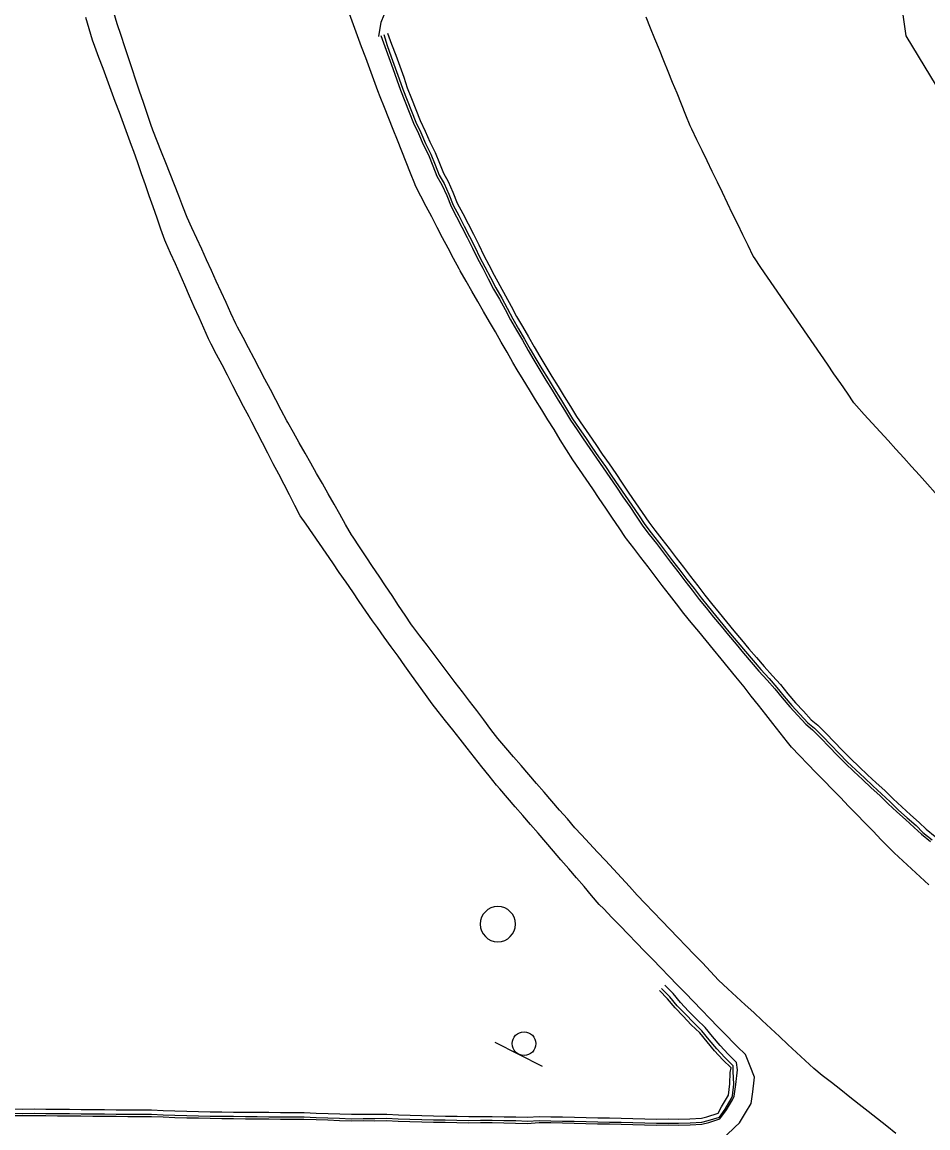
# Model space of a CAD drawing. Extents: x 1901471 to 1963503, y 756461 to 799997.
# Drawn here: x 1940418.4 to 1940495.5, y 780560 to 780654.2 of the extents above; entities that cross this region are included whole.
import ezdxf

# ---------------------------------------------------------------- set-up
doc = ezdxf.new("R2010")
doc.units = 0
for name, color, linetype in [('Default', 7, 'Continuous'), ('RD_EX_Bldg', 7, 'Continuous'), ('RD_EX_BldgApp', 7, 'Continuous'), ('RD_EX_Conc', 7, 'Continuous'), ('RD_EX_DR_ErosCtrl', 7, 'Continuous'), ('RD_EX_H2O', 7, 'Continuous'), ('RD_EX_Misc', 7, 'Continuous'), ('RD_EX_Road', 7, 'Continuous'), ('RD_EX_VEG', 7, 'Continuous')]:
    doc.layers.add(name, color=color, linetype=linetype)

# ---------------------------------------------------------------- blocks, each defined once
blk = doc.blocks.new('POST')
at = {"layer": 'Default'}
for start, end in [(90, 270), (270, 90)]:
    blk.add_arc((0, 0), 0.127, start, end, dxfattribs=at)
blk = doc.blocks.new('SIGN')
at = {"layer": 'RD_EX_BldgApp'}
blk.add_line((-4.52, -2.02), (4.48, -2.02), dxfattribs=at)
blk.add_circle((0, 0), 2, dxfattribs=at)

msp = doc.modelspace()

# ---------------------------------------------------------------- linework, layer by layer
at = {"layer": 'RD_EX_Conc'}
for points in [[(1940448.9, 780653.04), (1940449.24, 780652.1), (1940449.59, 780651.16), (1940449.93, 780650.22), (1940450.28, 780649.28), (1940450.59, 780648.38), (1940450.95, 780647.45), (1940451.32, 780646.52), (1940451.69, 780645.59), (1940452.12, 780644.69), (1940452.51, 780643.77), (1940452.96, 780642.87), (1940453.33, 780641.94), (1940453.68, 780641.07), (1940454.1, 780640.33), (1940454.52, 780639.42), (1940454.89, 780638.49), (1940455.36, 780637.6), (1940455.81, 780636.71), (1940456.27, 780635.83), (1940456.72, 780634.94), (1940457.15, 780634.04), (1940457.59, 780633.22), (1940458.06, 780632.33), (1940458.51, 780631.44), (1940459.01, 780630.58), (1940459.49, 780629.7), (1940459.96, 780628.82), (1940460.46, 780627.95), (1940460.96, 780627.09), (1940461.45, 780626.22), (1940461.93, 780625.39), (1940462.45, 780624.54), (1940462.97, 780623.68), (1940463.49, 780622.83), (1940464.02, 780621.98), (1940464.54, 780621.13), (1940465.06, 780620.28), (1940465.63, 780619.45), (1940466.15, 780618.69), (1940466.71, 780617.86), (1940467.27, 780617.04), (1940467.85, 780616.22), (1940468.41, 780615.39), (1940468.97, 780614.56), (1940469.53, 780613.74), (1940470.1, 780612.92), (1940470.66, 780612.09), (1940471.22, 780611.26), (1940471.76, 780610.55), (1940472.38, 780609.76), (1940472.99, 780608.97), (1940473.59, 780608.18), (1940474.2, 780607.39), (1940474.81, 780606.59), (1940475.42, 780605.8), (1940476.03, 780605.01), (1940476.62, 780604.28), (1940477.24, 780603.5), (1940477.88, 780602.73), (1940478.51, 780601.96), (1940479.16, 780601.19), (1940479.79, 780600.42), (1940480.45, 780599.67), (1940481.1, 780598.91), (1940481.1, 780598.91), (1940481.8, 780598.13), (1940482.46, 780597.39), (1940483.1, 780596.62), (1940483.73, 780595.85), (1940484.42, 780595.11), (1940485.1, 780594.38), (1940485.68, 780593.89), (1940486.39, 780593.18), (1940487.09, 780592.46), (1940487.78, 780591.75), (1940488.48, 780591.03), (1940489.2, 780590.34), (1940489.94, 780589.66), (1940490.66, 780588.97), (1940491.4, 780588.3), (1940492.12, 780587.61), (1940492.84, 780586.92), (1940493.59, 780586.25), (1940494.34, 780585.59), (1940494.94, 780585.01), (1940495.71, 780584.38)], [(1940449.15, 780653.13), (1940449.45, 780652.18), (1940449.8, 780651.24), (1940450.13, 780650.3), (1940450.48, 780649.36), (1940450.78, 780648.46), (1940451.15, 780647.53), (1940451.52, 780646.6), (1940451.89, 780645.67), (1940452.32, 780644.77), (1940452.71, 780643.85), (1940453.16, 780642.95), (1940453.53, 780642.02), (1940453.87, 780641.16), (1940454.29, 780640.43), (1940454.71, 780639.52), (1940455.08, 780638.59), (1940455.54, 780637.7), (1940456, 780636.81), (1940456.46, 780635.93), (1940456.91, 780635.04), (1940457.34, 780634.13), (1940457.77, 780633.33), (1940458.24, 780632.44), (1940458.69, 780631.55), (1940459.2, 780630.68), (1940459.67, 780629.81), (1940460.14, 780628.92), (1940460.64, 780628.06), (1940461.14, 780627.19), (1940461.63, 780626.32), (1940462.11, 780625.5), (1940462.63, 780624.65), (1940463.15, 780623.79), (1940463.67, 780622.94), (1940464.2, 780622.09), (1940464.72, 780621.24), (1940465.24, 780620.39), (1940465.81, 780619.56), (1940466.33, 780618.81), (1940466.89, 780617.98), (1940467.45, 780617.15), (1940468.03, 780616.34), (1940468.59, 780615.51), (1940469.15, 780614.68), (1940469.71, 780613.86), (1940470.28, 780613.04), (1940470.84, 780612.21), (1940471.39, 780611.38), (1940471.93, 780610.68), (1940472.55, 780609.89), (1940473.15, 780609.1), (1940473.76, 780608.31), (1940474.37, 780607.51), (1940474.98, 780606.72), (1940475.59, 780605.93), (1940476.19, 780605.14), (1940476.78, 780604.41), (1940477.41, 780603.64), (1940478.04, 780602.86), (1940478.68, 780602.09), (1940479.32, 780601.33), (1940479.96, 780600.56), (1940480.61, 780599.8), (1940481.26, 780599.05), (1940481.26, 780599.05), (1940481.97, 780598.26), (1940482.63, 780597.52), (1940483.27, 780596.75), (1940483.9, 780595.98), (1940484.59, 780595.24), (1940485.26, 780594.51), (1940485.84, 780594.03), (1940486.54, 780593.33), (1940487.24, 780592.61), (1940487.93, 780591.89), (1940488.63, 780591.18), (1940489.36, 780590.49), (1940490.09, 780589.81), (1940490.81, 780589.12), (1940491.55, 780588.45), (1940492.27, 780587.76), (1940493, 780587.07), (1940493.74, 780586.4), (1940494.49, 780585.74), (1940495.08, 780585.17), (1940495.85, 780584.53)], [(1940449.48, 780653.25), (1940449.82, 780652.31), (1940450.17, 780651.38), (1940450.52, 780650.44), (1940450.86, 780649.5), (1940451.14, 780648.6), (1940451.51, 780647.67), (1940451.88, 780646.74), (1940452.25, 780645.81), (1940452.68, 780644.91), (1940453.07, 780643.99), (1940453.52, 780643.09), (1940453.89, 780642.17), (1940454.23, 780641.31), (1940454.63, 780640.61), (1940455.05, 780639.7), (1940455.42, 780638.77), (1940455.89, 780637.88), (1940456.34, 780636.99), (1940456.8, 780636.11), (1940457.25, 780635.22), (1940457.68, 780634.31), (1940458.11, 780633.52), (1940458.57, 780632.63), (1940459.03, 780631.74), (1940459.53, 780630.88), (1940460.01, 780630), (1940460.47, 780629.12), (1940460.97, 780628.25), (1940461.47, 780627.39), (1940461.96, 780626.52), (1940462.44, 780625.7), (1940462.96, 780624.85), (1940463.48, 780624), (1940464, 780623.15), (1940464.53, 780622.29), (1940465.05, 780621.44), (1940465.57, 780620.59), (1940466.14, 780619.76), (1940466.65, 780619.02), (1940467.21, 780618.2), (1940467.77, 780617.37), (1940468.35, 780616.56), (1940468.91, 780615.73), (1940469.47, 780614.9), (1940470.03, 780614.07), (1940470.6, 780613.25), (1940471.16, 780612.42), (1940471.72, 780611.6), (1940472.23, 780610.91), (1940472.85, 780610.13), (1940473.46, 780609.34), (1940474.07, 780608.54), (1940474.68, 780607.75), (1940475.28, 780606.96), (1940475.89, 780606.16), (1940476.5, 780605.37), (1940477.08, 780604.66), (1940477.71, 780603.88), (1940478.34, 780603.11), (1940478.98, 780602.34), (1940479.62, 780601.57), (1940480.25, 780600.8), (1940480.91, 780600.05), (1940481.56, 780599.29), (1940481.56, 780599.29), (1940482.27, 780598.5), (1940482.94, 780597.76), (1940483.57, 780596.98), (1940484.21, 780596.21), (1940484.89, 780595.48), (1940485.57, 780594.74), (1940486.11, 780594.3), (1940486.82, 780593.6), (1940487.52, 780592.88), (1940488.21, 780592.16), (1940488.91, 780591.45), (1940489.63, 780590.76), (1940490.36, 780590.08), (1940491.09, 780589.39), (1940491.83, 780588.72), (1940492.55, 780588.03), (1940493.27, 780587.34), (1940494.01, 780586.67), (1940494.76, 780586), (1940495.34, 780585.45), (1940496.11, 780584.82)], [(1940417.37, 780561.05), (1940418.37, 780561.04), (1940418.37, 780561.04), (1940419.37, 780561.05), (1940420.37, 780561.04), (1940421.37, 780561.03), (1940422.37, 780561.02), (1940423.37, 780561.01), (1940424.37, 780561), (1940425.37, 780560.99), (1940426.37, 780560.98), (1940427.37, 780560.97), (1940428.37, 780560.97), (1940429.37, 780560.96), (1940430.37, 780560.93), (1940431.37, 780560.88), (1940432.37, 780560.86), (1940433.37, 780560.84), (1940434.37, 780560.81), (1940435.37, 780560.8), (1940436.37, 780560.79), (1940437.37, 780560.78), (1940438.37, 780560.77), (1940439.37, 780560.76), (1940440.37, 780560.75), (1940441.37, 780560.75), (1940442.36, 780560.74), (1940443.39, 780560.7), (1940444.39, 780560.67), (1940445.39, 780560.62), (1940446.39, 780560.59), (1940447.39, 780560.61), (1940448.39, 780560.6), (1940449.39, 780560.62), (1940450.39, 780560.58), (1940451.39, 780560.55), (1940452.39, 780560.52), (1940453.39, 780560.49), (1940454.39, 780560.47), (1940455.39, 780560.46), (1940455.39, 780560.46), (1940456.39, 780560.43), (1940457.39, 780560.44), (1940458.39, 780560.45), (1940459.38, 780560.42), (1940460.38, 780560.41), (1940461.38, 780560.38), (1940462.38, 780560.46), (1940463.38, 780560.44), (1940464.37, 780560.42), (1940465.37, 780560.4), (1940466.37, 780560.37), (1940467.37, 780560.35), (1940468.37, 780560.33), (1940469.37, 780560.31), (1940470.37, 780560.28), (1940471.37, 780560.26), (1940472.37, 780560.24), (1940473.37, 780560.25), (1940474.25, 780560.23), (1940475.25, 780560.26), (1940476.25, 780560.31), (1940476.84, 780560.46), (1940477.79, 780560.77), (1940478.35, 780561.52), (1940478.87, 780562.38), (1940479.01, 780562.71), (1940479.14, 780563.69), (1940479.27, 780564.94), (1940479.19, 780565.56), (1940478.48, 780566.27), (1940477.8, 780567.01), (1940477.16, 780567.78), (1940476.53, 780568.54), (1940475.82, 780569.23), (1940475.12, 780569.95), (1940474.43, 780570.67), (1940473.79, 780571.43), (1940473.09, 780572.15)], [(1940417.38, 780561.24), (1940418.38, 780561.23), (1940418.38, 780561.23), (1940419.38, 780561.24), (1940420.38, 780561.23), (1940421.38, 780561.22), (1940422.38, 780561.21), (1940423.38, 780561.2), (1940424.37, 780561.19), (1940425.37, 780561.18), (1940426.37, 780561.17), (1940427.37, 780561.16), (1940428.37, 780561.16), (1940429.37, 780561.15), (1940430.37, 780561.12), (1940431.37, 780561.07), (1940432.37, 780561.05), (1940433.37, 780561.03), (1940434.37, 780561), (1940435.37, 780560.99), (1940436.37, 780560.98), (1940437.37, 780560.97), (1940438.37, 780560.96), (1940439.37, 780560.95), (1940440.37, 780560.94), (1940441.37, 780560.94), (1940442.37, 780560.93), (1940443.4, 780560.89), (1940444.4, 780560.86), (1940445.39, 780560.81), (1940446.39, 780560.78), (1940447.39, 780560.8), (1940448.39, 780560.79), (1940449.4, 780560.82), (1940450.39, 780560.78), (1940451.39, 780560.75), (1940452.39, 780560.72), (1940453.39, 780560.69), (1940454.39, 780560.67), (1940455.39, 780560.66), (1940455.39, 780560.66), (1940456.39, 780560.63), (1940457.39, 780560.64), (1940458.39, 780560.65), (1940459.39, 780560.62), (1940460.39, 780560.61), (1940461.39, 780560.58), (1940462.38, 780560.62), (1940463.38, 780560.6), (1940464.38, 780560.58), (1940465.38, 780560.56), (1940466.38, 780560.53), (1940467.38, 780560.51), (1940468.38, 780560.49), (1940469.38, 780560.47), (1940470.38, 780560.44), (1940471.38, 780560.42), (1940472.37, 780560.4), (1940473.37, 780560.41), (1940474.25, 780560.39), (1940475.25, 780560.42), (1940476.24, 780560.47), (1940476.79, 780560.61), (1940477.74, 780560.92), (1940478.22, 780561.6), (1940478.73, 780562.46), (1940478.85, 780562.73), (1940478.98, 780563.71), (1940478.9, 780564.79), (1940478.9, 780565.28), (1940478.2, 780565.98), (1940477.51, 780566.74), (1940476.87, 780567.5), (1940476.24, 780568.26), (1940475.54, 780568.96), (1940474.84, 780569.68), (1940474.15, 780570.39), (1940473.51, 780571.16), (1940472.81, 780571.88)], [(1940417.38, 780561.61), (1940418.38, 780561.6), (1940418.38, 780561.6), (1940419.38, 780561.61), (1940420.38, 780561.6), (1940421.38, 780561.59), (1940422.38, 780561.58), (1940423.38, 780561.57), (1940424.37, 780561.56), (1940425.37, 780561.55), (1940426.37, 780561.54), (1940427.37, 780561.53), (1940428.37, 780561.53), (1940429.37, 780561.52), (1940430.37, 780561.49), (1940431.37, 780561.44), (1940432.37, 780561.42), (1940433.37, 780561.4), (1940434.37, 780561.37), (1940435.37, 780561.36), (1940436.37, 780561.34), (1940437.37, 780561.34), (1940438.37, 780561.33), (1940439.37, 780561.32), (1940440.37, 780561.31), (1940441.37, 780561.31), (1940442.37, 780561.3), (1940443.41, 780561.26), (1940444.41, 780561.23), (1940445.41, 780561.18), (1940446.4, 780561.15), (1940447.41, 780561.17), (1940448.41, 780561.16), (1940449.41, 780561.15), (1940450.4, 780561.11), (1940451.4, 780561.08), (1940452.4, 780561.05), (1940453.4, 780561.02), (1940454.4, 780561), (1940455.4, 780560.99), (1940455.4, 780560.99), (1940456.4, 780560.96), (1940457.4, 780560.97), (1940458.4, 780560.97), (1940459.4, 780560.95), (1940460.4, 780560.94), (1940461.4, 780560.91), (1940462.39, 780560.97), (1940463.39, 780560.95), (1940464.39, 780560.93), (1940465.39, 780560.91), (1940466.39, 780560.88), (1940467.38, 780560.86), (1940468.38, 780560.84), (1940469.38, 780560.82), (1940470.38, 780560.79), (1940471.38, 780560.77), (1940472.38, 780560.75), (1940473.38, 780560.76), (1940474.23, 780560.74), (1940475.23, 780560.77), (1940476.22, 780560.82), (1940476.68, 780560.95), (1940477.63, 780561.25), (1940477.92, 780561.79), (1940478.43, 780562.64), (1940478.51, 780562.77), (1940478.63, 780563.75), (1940478.66, 780564.7), (1940478.73, 780565.1), (1940478.02, 780565.8), (1940477.33, 780566.56), (1940476.69, 780567.33), (1940476.06, 780568.09), (1940475.35, 780568.78), (1940474.66, 780569.5), (1940473.96, 780570.21), (1940473.32, 780570.98), (1940472.63, 780571.7)]]:
    msp.add_lwpolyline(points, dxfattribs=at)
at = {"layer": 'RD_EX_DR_ErosCtrl'}
msp.add_lwpolyline([(1940446.92, 780658.42), (1940447.64, 780657.86), (1940448.34, 780657.63), (1940449.05, 780657.76), (1940449.77, 780658.45), (1940450.14, 780658.79), (1940450.56, 780657.88), (1940450.93, 780657.11), (1940450.24, 780656.39), (1940449.73, 780655.87), (1940449.28, 780654.98), (1940449.17, 780654.77), (1940448.91, 780654.15), (1940448.75, 780653.16), (1940448.72, 780652.96)], dxfattribs=at)
at = {"layer": 'RD_EX_H2O'}
msp.add_lwpolyline([(1940496.12, 780614.1), (1940495.45, 780614.84), (1940494.78, 780615.59), (1940494.11, 780616.33), (1940493.44, 780617.07), (1940492.77, 780617.81), (1940492.1, 780618.55), (1940491.43, 780619.29), (1940490.75, 780620.03), (1940490.08, 780620.77), (1940489.41, 780621.51), (1940489.2, 780621.75), (1940488.64, 780622.57), (1940488.07, 780623.4), (1940487.5, 780624.22), (1940486.94, 780625.04), (1940486.37, 780625.87), (1940485.81, 780626.69), (1940485.24, 780627.52), (1940484.68, 780628.34), (1940484.11, 780629.17), (1940483.55, 780629.99), (1940482.98, 780630.81), (1940482.41, 780631.64), (1940481.85, 780632.46), (1940481.28, 780633.29), (1940480.72, 780634.11), (1940480.61, 780634.26), (1940480.18, 780635.16), (1940479.74, 780636.06), (1940479.31, 780636.96), (1940478.87, 780637.86), (1940478.44, 780638.76), (1940478, 780639.66), (1940477.57, 780640.56), (1940477.13, 780641.46), (1940476.7, 780642.36), (1940476.26, 780643.26), (1940475.83, 780644.16), (1940475.39, 780645.06), (1940475.26, 780645.34), (1940474.88, 780646.27), (1940474.51, 780647.19), (1940474.13, 780648.12), (1940473.75, 780649.05), (1940473.38, 780649.97), (1940473, 780650.9), (1940472.63, 780651.83), (1940472.25, 780652.75), (1940471.88, 780653.68), (1940471.5, 780654.6)], dxfattribs=at)
at = {"layer": 'RD_EX_Road'}
for points in [[(1940478.33, 780559.36), (1940479.05, 780560.05), (1940479.45, 780560.43), (1940479.97, 780561.29), (1940480.45, 780562.08), (1940480.58, 780563.07), (1940480.71, 780564.06), (1940480.74, 780564.32), (1940480.36, 780565.24), (1940479.95, 780566.24), (1940479.24, 780566.94), (1940479.01, 780567.17), (1940478.31, 780567.89), (1940477.62, 780568.6), (1940476.92, 780569.32), (1940476.23, 780570.04), (1940475.54, 780570.75), (1940474.84, 780571.47), (1940474.15, 780572.19), (1940473.45, 780572.9), (1940472.76, 780573.62), (1940472.07, 780574.34), (1940471.37, 780575.05), (1940470.68, 780575.77), (1940469.98, 780576.49), (1940469.29, 780577.2), (1940468.59, 780577.92), (1940467.9, 780578.64), (1940467.51, 780579.03), (1940466.86, 780579.79), (1940466.21, 780580.55), (1940465.56, 780581.3), (1940464.91, 780582.06), (1940464.25, 780582.82), (1940463.6, 780583.57), (1940462.95, 780584.33), (1940462.3, 780585.09), (1940461.64, 780585.84), (1940460.99, 780586.6), (1940460.34, 780587.35), (1940459.69, 780588.11), (1940459.03, 780588.87), (1940458.75, 780589.2), (1940458.13, 780589.98), (1940457.51, 780590.76), (1940456.89, 780591.55), (1940456.27, 780592.33), (1940455.65, 780593.12), (1940455.03, 780593.9), (1940454.41, 780594.68), (1940453.79, 780595.47), (1940453.28, 780596.11), (1940452.7, 780596.92), (1940452.12, 780597.74), (1940451.53, 780598.55), (1940450.95, 780599.36), (1940450.37, 780600.17), (1940449.78, 780600.98), (1940449.2, 780601.79), (1940448.61, 780602.61), (1940448.2, 780603.18), (1940447.64, 780604), (1940447.07, 780604.83), (1940446.51, 780605.65), (1940446.51, 780605.65), (1940445.94, 780606.47), (1940445.37, 780607.3), (1940444.81, 780608.12), (1940444.24, 780608.94), (1940443.68, 780609.77), (1940443.11, 780610.59), (1940442.54, 780611.42), (1940442.05, 780612.13), (1940441.59, 780613.02), (1940441.13, 780613.91), (1940440.67, 780614.79), (1940440.21, 780615.68), (1940439.75, 780616.57), (1940439.29, 780617.46), (1940438.83, 780618.34), (1940438.37, 780619.23), (1940437.91, 780620.12), (1940437.69, 780620.55), (1940437.22, 780621.44), (1940436.76, 780622.32), (1940436.3, 780623.21), (1940435.84, 780624.1), (1940435.38, 780624.98), (1940434.92, 780625.87), (1940434.46, 780626.76), (1940434.24, 780627.2), (1940433.83, 780628.11), (1940433.43, 780629.03), (1940433.02, 780629.94), (1940432.62, 780630.85), (1940432.21, 780631.77), (1940431.81, 780632.68), (1940431.41, 780633.6), (1940431, 780634.51), (1940430.6, 780635.42), (1940430.52, 780635.61), (1940430.18, 780636.55), (1940429.85, 780637.49), (1940429.52, 780638.44), (1940429.19, 780639.38), (1940428.86, 780640.32), (1940428.53, 780641.26), (1940428.2, 780642.21), (1940427.87, 780643.15), (1940427.68, 780643.68), (1940427.34, 780644.61), (1940426.99, 780645.55), (1940426.64, 780646.49), (1940426.29, 780647.42), (1940425.94, 780648.36), (1940425.6, 780649.3), (1940425.25, 780650.24), (1940424.9, 780651.17), (1940424.55, 780652.11), (1940424.35, 780652.66), (1940424.06, 780653.62), (1940423.78, 780654.57)], [(1940492.77, 780559.52), (1940491.99, 780560.14), (1940491.99, 780560.14), (1940491.2, 780560.76), (1940490.42, 780561.38), (1940489.63, 780562), (1940488.85, 780562.61), (1940488.07, 780563.23), (1940487.28, 780563.85), (1940486.5, 780564.47), (1940485.77, 780565.04), (1940485.04, 780565.73), (1940484.31, 780566.41), (1940483.58, 780567.09), (1940482.85, 780567.77), (1940482.12, 780568.45), (1940481.39, 780569.13), (1940480.66, 780569.81), (1940479.93, 780570.49), (1940479.2, 780571.17), (1940478.46, 780571.85), (1940477.67, 780572.59), (1940476.98, 780573.31), (1940476.29, 780574.04), (1940475.59, 780574.76), (1940474.9, 780575.48), (1940474.21, 780576.2), (1940473.52, 780576.92), (1940472.83, 780577.64), (1940472.14, 780578.36), (1940471.43, 780579.1), (1940470.75, 780579.83), (1940470.07, 780580.56), (1940469.39, 780581.3), (1940468.71, 780582.03), (1940468.03, 780582.76), (1940467.35, 780583.49), (1940466.67, 780584.23), (1940465.99, 780584.96), (1940465.44, 780585.56), (1940464.79, 780586.31), (1940464.13, 780587.07), (1940463.48, 780587.83), (1940462.83, 780588.58), (1940462.17, 780589.34), (1940461.52, 780590.09), (1940460.87, 780590.85), (1940460.21, 780591.6), (1940459.56, 780592.36), (1940458.88, 780593.15), (1940458.27, 780593.94), (1940457.67, 780594.74), (1940457.07, 780595.54), (1940456.46, 780596.33), (1940455.86, 780597.13), (1940455.25, 780597.93), (1940454.65, 780598.72), (1940454.04, 780599.52), (1940453.44, 780600.32), (1940452.84, 780601.11), (1940452.23, 780601.91), (1940451.63, 780602.71), (1940451.53, 780602.84), (1940450.97, 780603.67), (1940450.42, 780604.5), (1940449.87, 780605.33), (1940449.31, 780606.16), (1940449.31, 780606.16), (1940448.76, 780606.99), (1940448.2, 780607.82), (1940447.65, 780608.65), (1940447.09, 780609.48), (1940446.54, 780610.31), (1940446.4, 780610.52), (1940445.91, 780611.39), (1940445.41, 780612.26), (1940444.92, 780613.13), (1940444.43, 780614), (1940443.94, 780614.87), (1940443.44, 780615.74), (1940442.95, 780616.61), (1940442.46, 780617.48), (1940441.96, 780618.35), (1940441.47, 780619.22), (1940440.98, 780620.09), (1940440.9, 780620.23), (1940440.43, 780621.12), (1940439.97, 780622), (1940439.5, 780622.89), (1940439.04, 780623.77), (1940438.57, 780624.66), (1940438.11, 780625.54), (1940437.64, 780626.43), (1940437.18, 780627.31), (1940436.71, 780628.2), (1940436.56, 780628.49), (1940436.14, 780629.4), (1940435.73, 780630.31), (1940435.31, 780631.22), (1940434.89, 780632.12), (1940434.48, 780633.03), (1940434.06, 780633.94), (1940433.65, 780634.85), (1940433.23, 780635.76), (1940432.82, 780636.67), (1940432.42, 780637.54), (1940432.05, 780638.47), (1940431.69, 780639.4), (1940431.33, 780640.33), (1940430.96, 780641.26), (1940430.6, 780642.19), (1940430.23, 780643.12), (1940429.87, 780644.05), (1940429.5, 780644.98), (1940429.31, 780645.46), (1940429, 780646.4), (1940428.68, 780647.35), (1940428.36, 780648.3), (1940428.05, 780649.25), (1940427.73, 780650.2), (1940427.41, 780651.14), (1940427.09, 780652.09), (1940426.78, 780653.04), (1940426.45, 780654.03), (1940426.18, 780654.99)], [(1940495.58, 780580.71), (1940494.85, 780581.38), (1940494.11, 780582.06), (1940493.37, 780582.73), (1940492.63, 780583.41), (1940492.22, 780583.83), (1940491.53, 780584.54), (1940490.83, 780585.26), (1940490.14, 780585.98), (1940489.44, 780586.69), (1940488.74, 780587.41), (1940488.05, 780588.13), (1940487.35, 780588.84), (1940486.65, 780589.56), (1940485.96, 780590.27), (1940485.26, 780590.99), (1940484.57, 780591.71), (1940483.87, 780592.42), (1940483.53, 780592.86), (1940482.91, 780593.64), (1940482.3, 780594.43), (1940481.69, 780595.21), (1940481.07, 780596), (1940480.46, 780596.78), (1940479.84, 780597.57), (1940479.15, 780598.41), (1940478.51, 780599.18), (1940477.88, 780599.96), (1940477.25, 780600.73), (1940476.61, 780601.5), (1940475.98, 780602.27), (1940475.34, 780603.04), (1940474.71, 780603.81), (1940474.09, 780604.62), (1940473.48, 780605.41), (1940472.87, 780606.2), (1940472.27, 780607), (1940471.66, 780607.79), (1940471.05, 780608.58), (1940470.44, 780609.37), (1940469.83, 780610.17), (1940469.75, 780610.29), (1940469.19, 780611.12), (1940468.63, 780611.94), (1940468.07, 780612.77), (1940467.51, 780613.6), (1940466.95, 780614.43), (1940466.39, 780615.26), (1940465.83, 780616.08), (1940465.27, 780616.91), (1940464.72, 780617.74), (1940464.18, 780618.61), (1940463.66, 780619.47), (1940463.13, 780620.32), (1940462.61, 780621.17), (1940462.09, 780622.02), (1940461.57, 780622.87), (1940461.04, 780623.73), (1940460.52, 780624.58), (1940460.16, 780625.2), (1940459.66, 780626.07), (1940459.16, 780626.93), (1940458.66, 780627.8), (1940458.16, 780628.66), (1940457.66, 780629.53), (1940457.16, 780630.39), (1940456.66, 780631.26), (1940456.16, 780632.13), (1940455.66, 780632.99), (1940455.57, 780633.16), (1940455.1, 780634.05), (1940454.64, 780634.93), (1940454.17, 780635.82), (1940453.71, 780636.7), (1940453.25, 780637.59), (1940452.78, 780638.47), (1940452.32, 780639.36), (1940451.85, 780640.24), (1940451.79, 780640.4), (1940451.42, 780641.33), (1940451.05, 780642.26), (1940450.69, 780643.19), (1940450.32, 780644.12), (1940449.95, 780645.04), (1940449.58, 780645.97), (1940449.21, 780646.9), (1940448.84, 780647.83), (1940448.66, 780648.32), (1940448.31, 780649.26), (1940447.97, 780650.2), (1940447.62, 780651.14), (1940447.27, 780652.07), (1940446.93, 780653.01), (1940446.58, 780653.95), (1940446.24, 780654.89)]]:
    msp.add_lwpolyline(points, dxfattribs=at)
at = {"layer": 'RD_EX_VEG'}
msp.add_lwpolyline([(1940883.23, 780735.47), (1940878.59, 780706.15), (1940872.89, 780683.76), (1940868.66, 780665.97), (1940855.4, 780643.31), (1940842.79, 780626.43), (1940825.76, 780617.52), (1940811.64, 780598.58), (1940798.83, 780585.96), (1940780.3, 780580.72), (1940744.37, 780584.54), (1940698.02, 780591.81), (1940663.14, 780600.66), (1940614.98, 780611.53), (1940575.22, 780618.34), (1940548.72, 780626.64), (1940534.05, 780632.14), (1940513.01, 780635.28), (1940499.85, 780642.76), (1940493.64, 780653.03), (1940491.55, 780667.86), (1940486.42, 780695.35), (1940477.38, 780722.05), (1940479.17, 780738.6)], dxfattribs=at)

# ---------------------------------------------------------------- block references
at = {"layer": 'RD_EX_Bldg', "xscale": 0.5039370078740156, "yscale": 0.5039370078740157, "rotation": -26.80075400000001}
msp.add_blockref('SIGN', (1940461.1, 780567.17), dxfattribs=at)
at = {"layer": 'RD_EX_Misc', "xscale": 11.811023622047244, "yscale": 11.811023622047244}
msp.add_blockref('POST', (1940458.87, 780577.35), dxfattribs=at)

doc.saveas('drawing.dxf')
